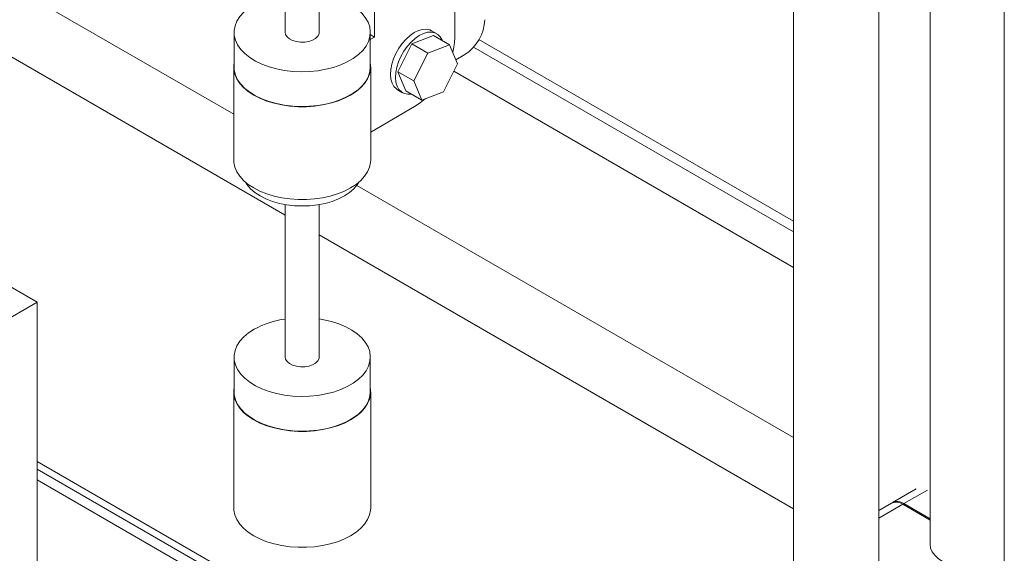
# Model space of a CAD drawing. Header units: millimetres. Extents: x 525 to 29324, y 175 to 20618.
# Tile 343 of 588: x 20751 to 21098, y 12159 to 12347. Entities that reach past the tile are written whole.
import ezdxf

# ---------------------------------------------------------------- set-up
doc = ezdxf.new("R2010")
doc.units = ezdxf.units.MM
doc.linetypes.add('SLD-Continua', pattern=[0])

msp = doc.modelspace()

# ---------------------------------------------------------------- linework, layer by layer
at = {"color": 7, "linetype": 'SLD-Continua', "lineweight": 18, "ltscale": 35}
for p, q in [((21023.67, 13067.35), (21023.67, 12134.44)), ((21053.67, 12134.44), (21053.67, 13067.3)), ((21071.75, 13039.6), (21071.75, 12162.19)), ((21097.92, 13024.5), (21097.92, 12091.59)), ((20826.45, 12313.48), (20651.16, 12414.65)), ((20826.45, 12313.48), (20651.16, 12414.65)), ((20826.45, 12313.48), (20651.16, 12414.65)), ((20826.45, 12313.48), (20651.16, 12414.65)), ((20826.45, 12313.48), (20651.16, 12414.65)), ((20826.45, 12313.48), (20651.16, 12414.65)), ((20904.32, 12340.68), (20904.32, 12403.53)), ((20844.58, 12277.98), (20639.88, 12396.12)), ((20844.58, 12277.98), (20639.88, 12396.12)), ((20844.58, 12277.98), (20639.88, 12396.12)), ((20844.58, 12277.98), (20639.88, 12396.12)), ((20844.58, 12277.98), (20639.88, 12396.12)), ((20844.58, 12277.98), (20639.88, 12396.12)), ((20876.04, 12381.52), (20876.04, 12340.69)), ((20844.58, 12355.21), (20844.58, 12342.32)), ((20856.58, 12342.32), (20856.58, 12355.21)), ((20826.58, 12342.32), (20826.58, 12330.07)), ((20874.58, 12330.07), (20874.58, 12342.32)), ((20876.04, 12340.69), (20874.58, 12341.53)), ((20896.84, 12341.27), (20889.18, 12338.27)), ((20897.94, 12341.89), (20896.18, 12342.91)), ((20896.84, 12341.27), (20902.5, 12338)), ((20876.04, 12340.69), (20874.58, 12339.84)), ((20889.18, 12338.27), (20884.29, 12328.49)), ((20889.18, 12338.27), (20894.84, 12335)), ((20902.5, 12338), (20894.84, 12335)), ((20905.26, 12331.23), (20902.5, 12338)), ((21023.67, 12275.84), (20912.84, 12339.8)), ((21023.67, 12275.84), (20912.84, 12339.8)), ((21023.67, 12275.84), (20912.84, 12339.8)), ((21023.67, 12275.84), (20912.84, 12339.8)), ((21023.67, 12275.84), (20912.84, 12339.8)), ((21023.67, 12275.84), (20912.84, 12339.8)), ((20894.84, 12335), (20889.94, 12325.23)), ((20904.66, 12332.7), (20907.86, 12334.55)), ((21023.67, 12272.07), (20910.94, 12337.14)), ((21023.67, 12272.07), (20910.94, 12337.14)), ((21023.67, 12272.07), (20910.94, 12337.14)), ((21023.67, 12272.07), (20910.94, 12337.14)), ((21023.67, 12272.07), (20910.94, 12337.14)), ((21023.67, 12272.07), (20910.94, 12337.14)), ((20900.37, 12321.45), (20905.26, 12331.23)), ((20826.45, 12330.07), (20826.45, 12297.41)), ((20874.71, 12297.41), (20874.71, 12330.07)), ((20884.29, 12328.49), (20889.94, 12325.23)), ((20884.29, 12328.49), (20887.05, 12321.72)), ((21023.67, 12259.55), (20903.96, 12328.64)), ((21023.67, 12259.55), (20903.96, 12328.64)), ((21023.67, 12259.55), (20903.96, 12328.64)), ((21023.67, 12259.55), (20903.96, 12328.64)), ((21023.67, 12259.55), (20903.96, 12328.64)), ((21023.67, 12259.55), (20903.96, 12328.64)), ((20889.94, 12325.23), (20892.71, 12318.45)), ((20884.18, 12322.12), (20885.95, 12321.1)), ((20887.05, 12321.72), (20892.71, 12318.45)), ((20892.71, 12318.45), (20900.37, 12321.45)), ((20874.71, 12307.25), (20890.18, 12316.18)), ((21023.67, 12199.66), (20869.81, 12288.46)), ((21023.67, 12199.66), (20869.81, 12288.46)), ((21023.67, 12199.66), (20869.81, 12288.46)), ((21023.67, 12199.66), (20869.81, 12288.46)), ((21023.67, 12199.66), (20869.81, 12288.46)), ((21023.67, 12199.66), (20869.81, 12288.46)), ((20844.58, 12281.71), (20844.58, 12227.99)), ((20856.58, 12227.99), (20856.58, 12281.71)), ((21023.67, 12174.62), (20856.58, 12271.05)), ((21023.67, 12174.62), (20856.58, 12271.05)), ((21023.67, 12174.62), (20856.58, 12271.05)), ((21023.67, 12174.62), (20856.58, 12271.05)), ((21023.67, 12174.62), (20856.58, 12271.05)), ((21023.67, 12174.62), (20856.58, 12271.05)), ((20743.1, 12255.46), (20757.24, 12247.3)), ((20637.03, 12177.92), (20757.24, 12247.3)), ((20757.24, 12247.3), (20757.24, 11928.81)), ((20826.58, 12227.99), (20826.58, 12215.74)), ((20874.58, 12215.74), (20874.58, 12227.99)), ((20826.45, 12215.74), (20826.45, 12174.91)), ((20826.45, 12215.74), (20826.45, 12174.91)), ((20826.45, 12215.74), (20826.45, 12174.91)), ((20826.45, 12215.74), (20826.45, 12174.91)), ((20826.45, 12215.74), (20826.45, 12174.91)), ((20826.45, 12215.74), (20826.45, 12174.91)), ((20874.71, 12174.91), (20874.71, 12215.74)), ((20874.71, 12174.91), (20874.71, 12215.74)), ((20874.71, 12174.91), (20874.71, 12215.74)), ((20874.71, 12174.91), (20874.71, 12215.74)), ((20874.71, 12174.91), (20874.71, 12215.74)), ((20874.71, 12174.91), (20874.71, 12215.74)), ((21023.67, 12037.45), (20757.24, 12191.22)), ((21023.67, 12037.45), (20757.24, 12191.22)), ((21023.67, 12037.45), (20757.24, 12191.22)), ((21023.67, 12037.45), (20757.24, 12191.22)), ((21023.67, 12037.45), (20757.24, 12191.22)), ((21023.67, 12037.45), (20757.24, 12191.22)), ((21023.67, 12034.74), (20757.24, 12188.51)), ((21023.67, 12034.74), (20757.24, 12188.51)), ((21023.67, 12034.74), (20757.24, 12188.51)), ((21023.67, 12034.74), (20757.24, 12188.51)), ((21023.67, 12034.74), (20757.24, 12188.51)), ((21023.67, 12034.74), (20757.24, 12188.51)), ((21023.67, 12030.98), (20757.24, 12184.75)), ((21023.67, 12030.98), (20757.24, 12184.75)), ((21023.67, 12030.98), (20757.24, 12184.75)), ((21023.67, 12030.98), (20757.24, 12184.75)), ((21023.67, 12030.98), (20757.24, 12184.75)), ((21023.67, 12030.98), (20757.24, 12184.75)), ((21066.84, 12181.56), (21058.57, 12176.79)), ((21070.84, 12181.17), (21062.57, 12176.39)), ((21058.15, 12176.54), (21053.67, 12173.96)), ((21053.67, 12171.26), (21062.15, 12176.15)), ((21071.75, 12170.6), (21062.15, 12176.15)), ((21062.57, 12176.39), (21071.75, 12171.09))]:
    msp.add_line(p, q, dxfattribs=at)
at = {"color": 7, "linetype": 'SLD-Continua', "lineweight": 18, "ltscale": 35, "flags": 128}
for points in [[(20833.61, 12352.12), (20831.65, 12350.84), (20829.98, 12349.43), (20828.62, 12347.92), (20827.6, 12346.32), (20826.92, 12344.66), (20826.61, 12342.96), (20826.65, 12341.26), (20827.06, 12339.57), (20827.82, 12337.92), (20828.93, 12336.34), (20830.37, 12334.85), (20832.12, 12333.48), (20834.14, 12332.23), (20836.41, 12331.14), (20838.9, 12330.22), (20841.57, 12329.49), (20844.37, 12328.94), (20847.26, 12328.61), (20850.21, 12328.47), (20853.16, 12328.55), (20856.07, 12328.84), (20858.9, 12329.33), (20861.61, 12330.02), (20864.14, 12330.9), (20866.47, 12331.95), (20868.56, 12333.15), (20870.38, 12334.5), (20871.9, 12335.96), (20873.09, 12337.52), (20873.94, 12339.15), (20874.44, 12340.83), (20874.58, 12342.54), (20874.35, 12344.24), (20873.76, 12345.91), (20872.82, 12347.53), (20871.55, 12349.06), (20869.95, 12350.5), (20868.07, 12351.81), (20865.91, 12352.98), (20863.53, 12353.99), (20860.95, 12354.82), (20858.21, 12355.46), (20858.03, 12355.49)], [(20844.58, 12342.32), (20844.72, 12341.57), (20845.23, 12340.75), (20846.08, 12340.03), (20847.21, 12339.46), (20848.55, 12339.07), (20850.02, 12338.88), (20851.52, 12338.9), (20852.96, 12339.15), (20854.26, 12339.59), (20855.32, 12340.2), (20856.09, 12340.95), (20856.51, 12341.78), (20856.58, 12342.32)], [(20884.18, 12322.12), (20883.76, 12322.4), (20882.9, 12323.28), (20882.25, 12324.45), (20881.85, 12325.86), (20881.69, 12327.47), (20881.8, 12329.23), (20882.16, 12331.1), (20882.77, 12333.01), (20883.6, 12334.9), (20884.62, 12336.72), (20885.82, 12338.41), (20887.15, 12339.93), (20888.58, 12341.21), (20890.05, 12342.24), (20891.52, 12342.97), (20892.96, 12343.38), (20894.31, 12343.46), (20895.53, 12343.21), (20896.18, 12342.91)], [(20888.99, 12320.6), (20887.82, 12320.55), (20886.59, 12320.8), (20885.53, 12321.38), (20884.66, 12322.26), (20884.02, 12323.43), (20883.61, 12324.84), (20883.46, 12326.45), (20883.57, 12328.21), (20883.93, 12330.08), (20884.53, 12331.99), (20885.36, 12333.88), (20886.39, 12335.7), (20887.59, 12337.39), (20888.92, 12338.91), (20890.34, 12340.19), (20891.82, 12341.22), (20893.29, 12341.95), (20894.73, 12342.36), (20896.08, 12342.44), (20897.3, 12342.19), (20898.36, 12341.61), (20899.23, 12340.73), (20899.87, 12339.56), (20899.9, 12339.5)], [(20874.58, 12331.52), (20874.67, 12330.92), (20874.67, 12329.23), (20874.31, 12327.56), (20873.62, 12325.93), (20872.58, 12324.36), (20871.23, 12322.87), (20869.57, 12321.49), (20867.64, 12320.23), (20865.46, 12319.11), (20863.06, 12318.16), (20860.48, 12317.37), (20857.76, 12316.78), (20854.93, 12316.38), (20852.04, 12316.17), (20849.12, 12316.17), (20846.23, 12316.38), (20843.4, 12316.78), (20840.68, 12317.37), (20838.1, 12318.16), (20835.7, 12319.11), (20833.52, 12320.23), (20831.59, 12321.49), (20829.93, 12322.87), (20828.58, 12324.36), (20827.54, 12325.93), (20826.85, 12327.56), (20826.49, 12329.23), (20826.49, 12330.92), (20826.58, 12331.52)], [(20826.58, 12330.07), (20826.65, 12329.01), (20827.06, 12327.32), (20827.82, 12325.67), (20828.93, 12324.09), (20830.37, 12322.6), (20832.12, 12321.23), (20834.14, 12319.98), (20836.41, 12318.89), (20838.9, 12317.97), (20841.57, 12317.24), (20844.37, 12316.69), (20847.26, 12316.36), (20850.21, 12316.22), (20853.16, 12316.3), (20856.07, 12316.59), (20858.9, 12317.08), (20861.61, 12317.77), (20864.14, 12318.65), (20866.47, 12319.7), (20868.56, 12320.9), (20870.38, 12322.25), (20871.9, 12323.71), (20873.09, 12325.27), (20873.94, 12326.9), (20874.44, 12328.58), (20874.58, 12330.07)], [(20890.18, 12316.18), (20892.19, 12317.51), (20893.93, 12318.93)], [(20874.71, 12297.41), (20874.67, 12296.57), (20874.31, 12294.9), (20873.62, 12293.27), (20872.58, 12291.69), (20871.23, 12290.2), (20869.57, 12288.82), (20867.64, 12287.56), (20865.46, 12286.45), (20863.06, 12285.49), (20860.48, 12284.71), (20857.76, 12284.11), (20854.93, 12283.71), (20852.04, 12283.51), (20849.12, 12283.51), (20846.23, 12283.71), (20843.4, 12284.11), (20840.68, 12284.71), (20838.1, 12285.49), (20835.7, 12286.45), (20833.52, 12287.56), (20831.59, 12288.82), (20829.93, 12290.2), (20828.58, 12291.69), (20827.54, 12293.27), (20826.85, 12294.9), (20826.49, 12296.57), (20826.45, 12297.41)], [(20830.59, 12289.61), (20831.18, 12288.69), (20832.39, 12287.27), (20833.92, 12285.95), (20835.73, 12284.76), (20837.8, 12283.71), (20840.08, 12282.83), (20842.54, 12282.13), (20845.14, 12281.62), (20847.84, 12281.31), (20850.58, 12281.21), (20853.32, 12281.31), (20856.02, 12281.62), (20858.62, 12282.13), (20861.08, 12282.83), (20863.36, 12283.71), (20865.43, 12284.76), (20867.24, 12285.95), (20868.77, 12287.27), (20869.98, 12288.69), (20870.57, 12289.61)], [(20833.61, 12237.79), (20831.65, 12236.51), (20829.98, 12235.1), (20828.62, 12233.59), (20827.6, 12231.99), (20826.92, 12230.33), (20826.61, 12228.63), (20826.65, 12226.93), (20827.06, 12225.24), (20827.82, 12223.59), (20828.93, 12222.01), (20830.37, 12220.52), (20832.12, 12219.15), (20834.14, 12217.9), (20836.41, 12216.81), (20838.9, 12215.89), (20841.57, 12215.16), (20844.37, 12214.61), (20847.26, 12214.28), (20850.21, 12214.14), (20853.16, 12214.22), (20856.07, 12214.51), (20858.9, 12215), (20861.61, 12215.69), (20864.14, 12216.57), (20866.47, 12217.62), (20868.56, 12218.82), (20870.38, 12220.17), (20871.9, 12221.63), (20873.09, 12223.19), (20873.94, 12224.82), (20874.44, 12226.5), (20874.58, 12228.21), (20874.35, 12229.91), (20873.76, 12231.58), (20872.82, 12233.2), (20871.55, 12234.73), (20869.95, 12236.17), (20868.07, 12237.48), (20865.91, 12238.65), (20863.53, 12239.66), (20860.95, 12240.49), (20858.21, 12241.13), (20856.58, 12241.41)], [(20844.58, 12227.99), (20844.72, 12227.24), (20845.23, 12226.42), (20846.08, 12225.7), (20847.21, 12225.13), (20848.55, 12224.74), (20850.02, 12224.55), (20851.52, 12224.57), (20852.96, 12224.82), (20854.26, 12225.26), (20855.32, 12225.87), (20856.09, 12226.62), (20856.51, 12227.45), (20856.58, 12227.99)], [(20826.58, 12217.19), (20826.49, 12216.59), (20826.49, 12214.9), (20826.85, 12213.23), (20827.54, 12211.6), (20828.58, 12210.03), (20829.93, 12208.54), (20831.59, 12207.16), (20833.52, 12205.9), (20835.7, 12204.78), (20838.1, 12203.83), (20840.68, 12203.05), (20843.4, 12202.45), (20846.23, 12202.05), (20849.12, 12201.84), (20852.04, 12201.84), (20854.93, 12202.05), (20857.76, 12202.45), (20860.48, 12203.05), (20863.06, 12203.83), (20865.46, 12204.78), (20867.64, 12205.9), (20869.57, 12207.16), (20871.23, 12208.54), (20872.58, 12210.03), (20873.62, 12211.6), (20874.31, 12213.23), (20874.67, 12214.9), (20874.67, 12216.59), (20874.58, 12217.19)], [(20826.58, 12217.19), (20826.49, 12216.59), (20826.49, 12214.9), (20826.85, 12213.23), (20827.54, 12211.6), (20828.58, 12210.03), (20829.93, 12208.54), (20831.59, 12207.16), (20833.52, 12205.9), (20835.7, 12204.78), (20838.1, 12203.83), (20840.68, 12203.05), (20843.4, 12202.45), (20846.23, 12202.05), (20849.12, 12201.84), (20852.04, 12201.84), (20854.93, 12202.05), (20857.76, 12202.45), (20860.48, 12203.05), (20863.06, 12203.83), (20865.46, 12204.78), (20867.64, 12205.9), (20869.57, 12207.16), (20871.23, 12208.54), (20872.58, 12210.03), (20873.62, 12211.6), (20874.31, 12213.23), (20874.67, 12214.9), (20874.67, 12216.59), (20874.58, 12217.19)], [(20826.58, 12217.19), (20826.49, 12216.59), (20826.49, 12214.9), (20826.85, 12213.23), (20827.54, 12211.6), (20828.58, 12210.03), (20829.93, 12208.54), (20831.59, 12207.16), (20833.52, 12205.9), (20835.7, 12204.78), (20838.1, 12203.83), (20840.68, 12203.05), (20843.4, 12202.45), (20846.23, 12202.05), (20849.12, 12201.84), (20852.04, 12201.84), (20854.93, 12202.05), (20857.76, 12202.45), (20860.48, 12203.05), (20863.06, 12203.83), (20865.46, 12204.78), (20867.64, 12205.9), (20869.57, 12207.16), (20871.23, 12208.54), (20872.58, 12210.03), (20873.62, 12211.6), (20874.31, 12213.23), (20874.67, 12214.9), (20874.67, 12216.59), (20874.58, 12217.19)], [(20826.58, 12217.19), (20826.49, 12216.59), (20826.49, 12214.9), (20826.85, 12213.23), (20827.54, 12211.6), (20828.58, 12210.03), (20829.93, 12208.54), (20831.59, 12207.16), (20833.52, 12205.9), (20835.7, 12204.78), (20838.1, 12203.83), (20840.68, 12203.05), (20843.4, 12202.45), (20846.23, 12202.05), (20849.12, 12201.84), (20852.04, 12201.84), (20854.93, 12202.05), (20857.76, 12202.45), (20860.48, 12203.05), (20863.06, 12203.83), (20865.46, 12204.78), (20867.64, 12205.9), (20869.57, 12207.16), (20871.23, 12208.54), (20872.58, 12210.03), (20873.62, 12211.6), (20874.31, 12213.23), (20874.67, 12214.9), (20874.67, 12216.59), (20874.58, 12217.19)], [(20826.58, 12217.19), (20826.49, 12216.59), (20826.49, 12214.9), (20826.85, 12213.23), (20827.54, 12211.6), (20828.58, 12210.03), (20829.93, 12208.54), (20831.59, 12207.16), (20833.52, 12205.9), (20835.7, 12204.78), (20838.1, 12203.83), (20840.68, 12203.05), (20843.4, 12202.45), (20846.23, 12202.05), (20849.12, 12201.84), (20852.04, 12201.84), (20854.93, 12202.05), (20857.76, 12202.45), (20860.48, 12203.05), (20863.06, 12203.83), (20865.46, 12204.78), (20867.64, 12205.9), (20869.57, 12207.16), (20871.23, 12208.54), (20872.58, 12210.03), (20873.62, 12211.6), (20874.31, 12213.23), (20874.67, 12214.9), (20874.67, 12216.59), (20874.58, 12217.19)], [(20826.58, 12217.19), (20826.49, 12216.59), (20826.49, 12214.9), (20826.85, 12213.23), (20827.54, 12211.6), (20828.58, 12210.03), (20829.93, 12208.54), (20831.59, 12207.16), (20833.52, 12205.9), (20835.7, 12204.78), (20838.1, 12203.83), (20840.68, 12203.05), (20843.4, 12202.45), (20846.23, 12202.05), (20849.12, 12201.84), (20852.04, 12201.84), (20854.93, 12202.05), (20857.76, 12202.45), (20860.48, 12203.05), (20863.06, 12203.83), (20865.46, 12204.78), (20867.64, 12205.9), (20869.57, 12207.16), (20871.23, 12208.54), (20872.58, 12210.03), (20873.62, 12211.6), (20874.31, 12213.23), (20874.67, 12214.9), (20874.67, 12216.59), (20874.58, 12217.19)], [(20826.58, 12215.74), (20826.65, 12214.68), (20827.06, 12212.99), (20827.82, 12211.34), (20828.93, 12209.76), (20830.37, 12208.27), (20832.12, 12206.9), (20834.14, 12205.65), (20836.41, 12204.56), (20838.9, 12203.64), (20841.57, 12202.91), (20844.37, 12202.37), (20847.26, 12202.03), (20850.21, 12201.89), (20853.16, 12201.97), (20856.07, 12202.26), (20858.9, 12202.75), (20861.61, 12203.44), (20864.14, 12204.32), (20866.47, 12205.37), (20868.56, 12206.57), (20870.38, 12207.92), (20871.9, 12209.38), (20873.09, 12210.94), (20873.94, 12212.57), (20874.44, 12214.25), (20874.58, 12215.74)], [(20826.45, 12174.91), (20826.49, 12174.07), (20826.85, 12172.4), (20827.54, 12170.77), (20828.58, 12169.2), (20829.93, 12167.71), (20831.59, 12166.32), (20833.52, 12165.07), (20835.7, 12163.95), (20838.1, 12162.99), (20840.68, 12162.21), (20843.4, 12161.62), (20846.23, 12161.21), (20849.12, 12161.01), (20852.04, 12161.01), (20854.93, 12161.21), (20857.76, 12161.62), (20860.48, 12162.21), (20863.06, 12162.99), (20865.46, 12163.95), (20867.64, 12165.07), (20869.57, 12166.32), (20871.23, 12167.71), (20872.58, 12169.2), (20873.62, 12170.77), (20874.31, 12172.4), (20874.67, 12174.07), (20874.71, 12174.91)], [(20826.45, 12174.91), (20826.49, 12174.07), (20826.85, 12172.4), (20827.54, 12170.77), (20828.58, 12169.2), (20829.93, 12167.71), (20831.59, 12166.32), (20833.52, 12165.07), (20835.7, 12163.95), (20838.1, 12162.99), (20840.68, 12162.21), (20843.4, 12161.62), (20846.23, 12161.21), (20849.12, 12161.01), (20852.04, 12161.01), (20854.93, 12161.21), (20857.76, 12161.62), (20860.48, 12162.21), (20863.06, 12162.99), (20865.46, 12163.95), (20867.64, 12165.07), (20869.57, 12166.32), (20871.23, 12167.71), (20872.58, 12169.2), (20873.62, 12170.77), (20874.31, 12172.4), (20874.67, 12174.07), (20874.71, 12174.91)], [(20826.45, 12174.91), (20826.49, 12174.07), (20826.85, 12172.4), (20827.54, 12170.77), (20828.58, 12169.2), (20829.93, 12167.71), (20831.59, 12166.32), (20833.52, 12165.07), (20835.7, 12163.95), (20838.1, 12162.99), (20840.68, 12162.21), (20843.4, 12161.62), (20846.23, 12161.21), (20849.12, 12161.01), (20852.04, 12161.01), (20854.93, 12161.21), (20857.76, 12161.62), (20860.48, 12162.21), (20863.06, 12162.99), (20865.46, 12163.95), (20867.64, 12165.07), (20869.57, 12166.32), (20871.23, 12167.71), (20872.58, 12169.2), (20873.62, 12170.77), (20874.31, 12172.4), (20874.67, 12174.07), (20874.71, 12174.91)], [(20826.45, 12174.91), (20826.49, 12174.07), (20826.85, 12172.4), (20827.54, 12170.77), (20828.58, 12169.2), (20829.93, 12167.71), (20831.59, 12166.32), (20833.52, 12165.07), (20835.7, 12163.95), (20838.1, 12162.99), (20840.68, 12162.21), (20843.4, 12161.62), (20846.23, 12161.21), (20849.12, 12161.01), (20852.04, 12161.01), (20854.93, 12161.21), (20857.76, 12161.62), (20860.48, 12162.21), (20863.06, 12162.99), (20865.46, 12163.95), (20867.64, 12165.07), (20869.57, 12166.32), (20871.23, 12167.71), (20872.58, 12169.2), (20873.62, 12170.77), (20874.31, 12172.4), (20874.67, 12174.07), (20874.71, 12174.91)], [(20826.45, 12174.91), (20826.49, 12174.07), (20826.85, 12172.4), (20827.54, 12170.77), (20828.58, 12169.2), (20829.93, 12167.71), (20831.59, 12166.32), (20833.52, 12165.07), (20835.7, 12163.95), (20838.1, 12162.99), (20840.68, 12162.21), (20843.4, 12161.62), (20846.23, 12161.21), (20849.12, 12161.01), (20852.04, 12161.01), (20854.93, 12161.21), (20857.76, 12161.62), (20860.48, 12162.21), (20863.06, 12162.99), (20865.46, 12163.95), (20867.64, 12165.07), (20869.57, 12166.32), (20871.23, 12167.71), (20872.58, 12169.2), (20873.62, 12170.77), (20874.31, 12172.4), (20874.67, 12174.07), (20874.71, 12174.91)], [(20826.45, 12174.91), (20826.49, 12174.07), (20826.85, 12172.4), (20827.54, 12170.77), (20828.58, 12169.2), (20829.93, 12167.71), (20831.59, 12166.32), (20833.52, 12165.07), (20835.7, 12163.95), (20838.1, 12162.99), (20840.68, 12162.21), (20843.4, 12161.62), (20846.23, 12161.21), (20849.12, 12161.01), (20852.04, 12161.01), (20854.93, 12161.21), (20857.76, 12161.62), (20860.48, 12162.21), (20863.06, 12162.99), (20865.46, 12163.95), (20867.64, 12165.07), (20869.57, 12166.32), (20871.23, 12167.71), (20872.58, 12169.2), (20873.62, 12170.77), (20874.31, 12172.4), (20874.67, 12174.07), (20874.71, 12174.91)], [(21097.15, 12155.95), (21095.35, 12155.1), (21093.35, 12154.42), (21091.19, 12153.92), (21088.92, 12153.62), (21086.6, 12153.53), (21084.29, 12153.65), (21082.03, 12153.97), (21079.89, 12154.49), (21077.91, 12155.2), (21076.15, 12156.07), (21074.64, 12157.09), (21073.42, 12158.23), (21072.52, 12159.47), (21071.96, 12160.77), (21071.75, 12162.1), (21071.75, 12162.19)]]:
    msp.add_lwpolyline(points, dxfattribs=at)
at = {"color": 7, "linetype": 'SLD-Continua', "lineweight": 18, "ltscale": 1225}
for centre, radius, start, end in [((20899.58, 12347.49), 15.37, 302.6023, 357.3977), ((20880.48, 12340.94), 23.84, 346.1485, 359.3698), ((20848.81, 12210.12), 31.57, 97.7057, 118.7907), ((21059.8, 12172.88), 4.02, 54.3909, 114.3073), ((21060.27, 12173.3), 3.86, 53.3147, 119.5144)]:
    msp.add_arc(centre, radius, start, end, dxfattribs=at)

doc.saveas('drawing.dxf')
